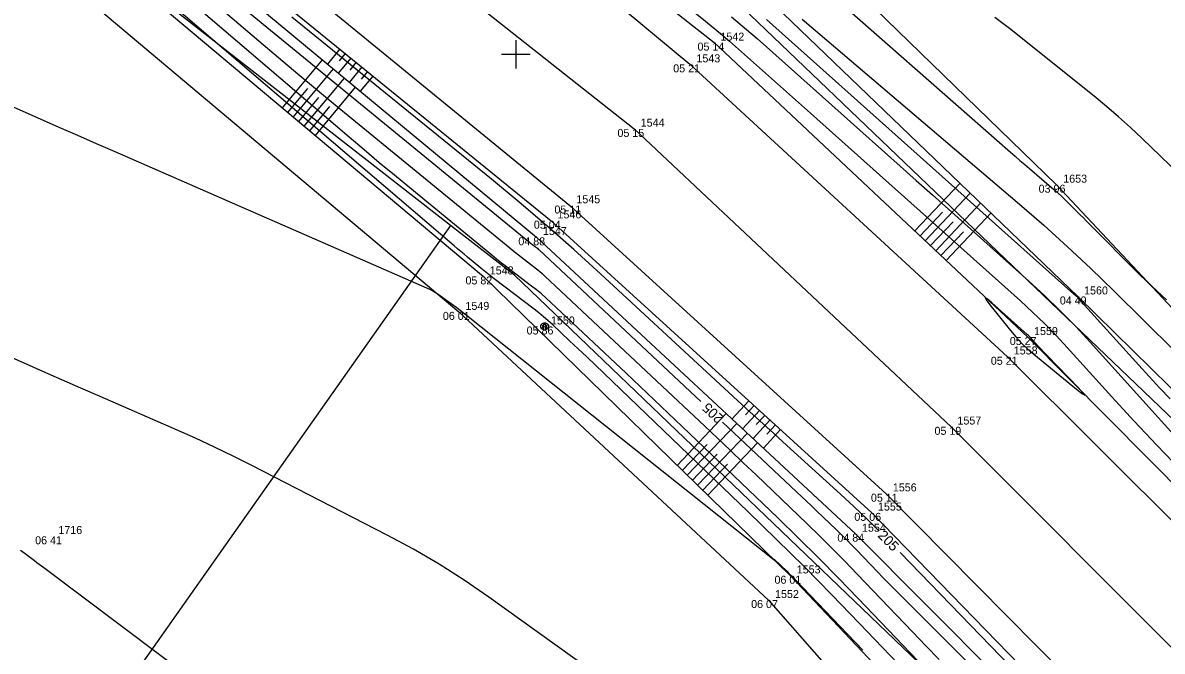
# Model space of a CAD drawing. Extents: x -711234 to -710007, y -1026313 to -1025448.
# Drawn here: x -710392.25 to -710352.39, y -1025695.88 to -1025673.9 of the extents above; entities that cross this region are included whole.
import ezdxf

# ---------------------------------------------------------------- set-up
doc = ezdxf.new("R2010")
doc.units = 0
for name, color, linetype in [('Ex_Contour Labels', 7, 'Continuous'), ('Ex_Major Contours', 7, 'Continuous'), ('Ex_Minor Contours', 7, 'Continuous'), ('Z_body', 7, 'Continuous'), ('Z_body_cisla', 7, 'Continuous'), ('Z_body_vysky_redukovane', 7, 'Continuous'), ('Z_hektometricka_sit', 7, 'Continuous'), ('Z_hrany_paty', 7, 'Continuous'), ('Z_katastr_hranice', 7, 'Continuous'), ('Z_komunikace', 7, 'Continuous'), ('Z_komunikace_osa', 7, 'Continuous'), ('Z_pole_rozhranni', 7, 'Continuous'), ('Z_sloupy', 7, 'Continuous'), ('Z_technicke_srafy', 7, 'Continuous')]:
    doc.layers.add(name, color=color, linetype=linetype)

# ---------------------------------------------------------------- blocks, each defined once
blk = doc.blocks.new('POINT_DISPLAY')
blk.add_line((0, 0), (0, 0))
blk = doc.blocks.new('Z601')
for p, q in [((-0.13, 0.03), (-0.1, 0.08)), ((-0.13, -0.03), (-0.13, 0.03)), ((-0.1, 0.08), (-0.08, 0.1)), ((-0.08, 0.1), (-0.03, 0.13)), ((-0.08, 0.05), (-0.08, -0.05)), ((-0.03, 0.13), (0.03, 0.13)), ((-0.03, -0.08), (-0.03, 0.08)), ((-0.03, 0.08), (0.03, 0.08)), ((0.03, 0.13), (0.08, 0.1)), ((0.03, 0.08), (0.03, -0.08)), ((0.08, 0.1), (0.1, 0.08)), ((0.08, -0.05), (0.08, 0.05)), ((0.1, 0.08), (0.13, 0.03)), ((0.13, 0.03), (0.13, -0.03)), ((-0.1, -0.08), (-0.13, -0.03)), ((-0.08, -0.1), (-0.1, -0.08)), ((-0.08, -0.05), (-0.03, -0.08)), ((-0.03, -0.13), (-0.08, -0.1)), ((0.03, -0.13), (-0.03, -0.13)), ((0.03, -0.08), (0.08, -0.05)), ((0.08, -0.1), (0.03, -0.13)), ((0.1, -0.08), (0.08, -0.1)), ((0.13, -0.03), (0.1, -0.08))]:
    blk.add_line(p, q)

msp = doc.modelspace()

# ---------------------------------------------------------------- linework, layer by layer
at = {"layer": 'Ex_Major Contours'}
for points in [[(-710400.819, -1025661.107), (-710388.162, -1025670.36), (-710387.883, -1025670.569), (-710387.607, -1025670.782), (-710387.336, -1025671.002), (-710387.068, -1025671.226), (-710386.007, -1025672.133), (-710385.741, -1025672.359), (-710385.474, -1025672.584), (-710385.206, -1025672.808), (-710384.936, -1025673.03), (-710374.582, -1025681.521), (-710374.549, -1025681.548), (-710374.516, -1025681.574), (-710374.482, -1025681.601), (-710374.448, -1025681.627), (-710374.312, -1025681.73), (-710374.279, -1025681.757), (-710374.246, -1025681.784), (-710374.214, -1025681.812), (-710374.182, -1025681.841), (-710368.532, -1025687.15)], [(-710375.022, -1025668.548), (-710368.492, -1025673.733), (-710368.164, -1025673.998), (-710367.841, -1025674.267), (-710367.521, -1025674.54), (-710367.205, -1025674.819), (-710365.948, -1025675.941), (-710365.634, -1025676.222), (-710365.32, -1025676.503), (-710365.006, -1025676.783), (-710364.692, -1025677.064), (-710357.348, -1025683.626), (-710356.922, -1025684.018), (-710356.506, -1025684.42), (-710356.101, -1025684.834), (-710355.708, -1025685.258), (-710354.155, -1025686.978), (-710353.765, -1025687.407), (-710353.372, -1025687.832), (-710352.975, -1025688.254), (-710352.575, -1025688.673), (-710346.217, -1025695.284)], [(-710365.34, -1025671.694), (-710357.695, -1025678.422), (-710357.53, -1025678.567), (-710357.364, -1025678.711), (-710357.197, -1025678.855), (-710357.03, -1025678.998), (-710356.259, -1025679.655), (-710356.143, -1025679.756), (-710356.028, -1025679.859), (-710355.915, -1025679.965), (-710355.804, -1025680.072), (-710355.365, -1025680.506), (-710355.255, -1025680.615), (-710355.146, -1025680.724), (-710355.037, -1025680.833), (-710354.928, -1025680.942), (-710353.229, -1025682.65), (-710352.907, -1025682.967), (-710352.578, -1025683.278), (-710352.243, -1025683.583)], [(-710362.284, -1025691.682), (-710362.72, -1025691.254), (-710363.178, -1025690.816), (-710363.644, -1025690.386), (-710365.521, -1025688.68), (-710365.99, -1025688.253), (-710366.458, -1025687.825), (-710366.925, -1025687.396), (-710367.392, -1025686.966), (-710372.033, -1025682.68), (-710372.968, -1025681.83), (-710373.916, -1025680.995), (-710374.878, -1025680.176), (-710375.853, -1025679.371), (-710382.836, -1025673.702)], [(-710394.247, -1025676.108), (-710391.639, -1025677.256), (-710390.987, -1025677.543), (-710390.335, -1025677.83), (-710389.683, -1025678.115), (-710389.03, -1025678.401), (-710378.119, -1025683.165), (-710377.991, -1025683.225), (-710377.867, -1025683.292), (-710377.747, -1025683.365), (-710377.631, -1025683.445), (-710377.173, -1025683.778), (-710377.06, -1025683.862), (-710376.947, -1025683.947), (-710376.835, -1025684.033), (-710376.723, -1025684.121), (-710365.961, -1025692.684), (-710365.959, -1025692.686), (-710365.957, -1025692.686), (-710365.957, -1025692.684), (-710365.957, -1025692.681), (-710365.961, -1025692.666), (-710365.962, -1025692.663), (-710365.961, -1025692.662), (-710365.96, -1025692.662), (-710365.958, -1025692.664), (-710365.519, -1025693.085), (-710365.445, -1025693.157), (-710365.372, -1025693.229), (-710365.3, -1025693.302), (-710365.229, -1025693.376), (-710362.865, -1025695.845)], [(-710367.767, -1025687.869), (-710365.177, -1025690.302), (-710365.001, -1025690.468), (-710364.826, -1025690.634), (-710364.651, -1025690.8), (-710364.476, -1025690.967), (-710363.779, -1025691.636), (-710363.606, -1025691.805), (-710363.434, -1025691.975), (-710363.264, -1025692.146), (-710363.096, -1025692.32), (-710362.341, -1025693.11), (-710362.159, -1025693.299), (-710361.975, -1025693.487), (-710361.791, -1025693.674), (-710361.606, -1025693.861), (-710352.57, -1025702.9)], [(-710355.929, -1025698.239), (-710361.55, -1025692.433)]]:
    msp.add_lwpolyline(points, dxfattribs=at)
at = {"layer": 'Ex_Minor Contours'}
for points in [[(-710357.288, -1025700.851), (-710362.985, -1025694.899), (-710363.941, -1025693.911), (-710364.906, -1025692.934), (-710365.882, -1025691.967), (-710366.869, -1025691.01), (-710372.52, -1025685.588), (-710372.669, -1025685.445), (-710372.818, -1025685.303), (-710372.969, -1025685.161), (-710373.119, -1025685.019), (-710373.721, -1025684.453), (-710373.874, -1025684.313), (-710374.029, -1025684.178), (-710374.189, -1025684.047), (-710374.351, -1025683.919), (-710375.752, -1025682.851), (-710375.872, -1025682.759), (-710375.991, -1025682.666), (-710376.109, -1025682.572), (-710376.226, -1025682.476), (-710376.694, -1025682.093), (-710376.811, -1025681.996), (-710376.927, -1025681.9), (-710377.043, -1025681.802), (-710377.158, -1025681.704), (-710388.471, -1025672.031)], [(-710386.706, -1025672.204), (-710383.987, -1025674.529), (-710383.305, -1025675.108), (-710382.621, -1025675.684), (-710381.934, -1025676.257), (-710381.243, -1025676.826), (-710375.212, -1025681.772), (-710375.11, -1025681.855), (-710375.007, -1025681.937), (-710374.903, -1025682.019), (-710374.799, -1025682.099), (-710374.38, -1025682.418), (-710374.276, -1025682.499), (-710374.175, -1025682.583), (-710374.076, -1025682.669), (-710373.979, -1025682.758), (-710368.392, -1025688.008), (-710367.941, -1025688.432), (-710367.492, -1025688.858), (-710367.043, -1025689.285), (-710366.596, -1025689.713), (-710364.809, -1025691.428), (-710364.365, -1025691.859), (-710363.925, -1025692.294), (-710363.49, -1025692.735), (-710363.059, -1025693.18), (-710361.123, -1025695.203), (-710360.656, -1025695.687), (-710360.187, -1025696.17)], [(-710359.629, -1025697.585), (-710363.022, -1025694.039), (-710363.715, -1025693.323), (-710364.416, -1025692.614), (-710365.123, -1025691.913), (-710365.839, -1025691.219), (-710369.178, -1025688.015), (-710369.666, -1025687.548), (-710370.156, -1025687.081), (-710370.647, -1025686.616), (-710371.139, -1025686.153), (-710373.775, -1025683.676), (-710373.938, -1025683.527), (-710374.104, -1025683.383), (-710374.274, -1025683.242), (-710374.447, -1025683.106), (-710375.149, -1025682.571), (-710375.324, -1025682.437), (-710375.498, -1025682.301), (-710375.67, -1025682.163), (-710375.841, -1025682.024), (-710378.708, -1025679.673), (-710379.242, -1025679.233), (-710379.773, -1025678.791), (-710380.302, -1025678.345), (-710380.828, -1025677.897), (-710387.123, -1025672.515)], [(-710367.449, -1025673.689), (-710366.56, -1025674.449), (-710365.682, -1025675.223), (-710361.554, -1025678.912), (-710360.991, -1025679.415), (-710360.428, -1025679.918), (-710359.865, -1025680.421), (-710359.302, -1025680.924), (-710357.05, -1025682.937), (-710356.494, -1025683.447), (-710355.952, -1025683.972), (-710355.424, -1025684.511), (-710354.911, -1025685.064), (-710350.788, -1025689.631)], [(-710352.107, -1025687.053), (-710352.478, -1025686.665), (-710352.844, -1025686.273), (-710353.206, -1025685.877), (-710355.324, -1025683.531), (-710355.343, -1025683.51), (-710355.364, -1025683.489), (-710355.384, -1025683.469), (-710355.406, -1025683.45), (-710355.579, -1025683.295), (-710366.224, -1025673.781)], [(-710364.987, -1025673.765), (-710357.379, -1025680.247), (-710356.534, -1025680.981), (-710355.703, -1025681.73), (-710354.886, -1025682.494), (-710354.082, -1025683.273), (-710350.897, -1025686.419)], [(-710351.474, -1025679.492), (-710353.09, -1025677.941), (-710353.498, -1025677.558), (-710353.914, -1025677.184), (-710354.339, -1025676.82), (-710354.771, -1025676.465), (-710357.143, -1025674.563), (-710357.687, -1025674.134), (-710358.237, -1025673.713)], [(-710371.86, -1025696.919), (-710375.942, -1025693.989), (-710376.8, -1025693.397), (-710377.678, -1025692.838), (-710378.576, -1025692.312), (-710379.494, -1025691.819), (-710384.236, -1025689.386), (-710384.888, -1025689.058), (-710385.544, -1025688.741), (-710386.205, -1025688.433), (-710386.871, -1025688.136), (-710389.544, -1025686.969), (-710390.212, -1025686.677), (-710390.88, -1025686.384), (-710391.548, -1025686.091), (-710392.216, -1025685.797), (-710402.688, -1025681.185)], [(-710392.327, -1025692.344), (-710392.245, -1025692.405), (-710392.163, -1025692.466), (-710391.836, -1025692.712), (-710391.755, -1025692.773), (-710391.673, -1025692.835), (-710391.591, -1025692.896), (-710391.509, -1025692.957), (-710383.272, -1025699.139)]]:
    msp.add_lwpolyline(points, dxfattribs=at)
msp.add_lwpolyline([(-710357.017, -1025684.886), (-710357.047, -1025684.855), (-710357.078, -1025684.825), (-710357.109, -1025684.796), (-710358.345, -1025683.692), (-710358.511, -1025683.551), (-710358.579, -1025683.516), (-710358.547, -1025683.585), (-710358.415, -1025683.759), (-710357.689, -1025684.666), (-710357.503, -1025684.888), (-710357.305, -1025685.099), (-710357.097, -1025685.299), (-710356.878, -1025685.489), (-710355.388, -1025686.713), (-710355.177, -1025686.879), (-710355.098, -1025686.924), (-710355.149, -1025686.848), (-710355.331, -1025686.652), (-710356.756, -1025685.17), (-710356.785, -1025685.139), (-710356.815, -1025685.108), (-710356.844, -1025685.076), (-710356.873, -1025685.045), (-710356.988, -1025684.917)], close=True, dxfattribs=at)
at = {"layer": 'Z_hektometricka_sit'}
for p, q in [((-710375, -1025674.5), (-710375, -1025675.5)), ((-710375.5, -1025675), (-710374.5, -1025675))]:
    msp.add_line(p, q, dxfattribs=at)
at = {"layer": 'Z_hrany_paty'}
for p, q in [((-710381.78, -1025663.73), (-710368.06, -1025674.59)), ((-710387.3, -1025670.6), (-710374.28, -1025681.4)), ((-710386.78, -1025670.25), (-710373.76, -1025680.82)), ((-710389.28, -1025671.74), (-710376.13, -1025682.77)), ((-710366.68, -1025672.57), (-710355.34, -1025683.47)), ((-710368.06, -1025674.59), (-710357.09, -1025684.89)), ((-710373.76, -1025680.82), (-710362.55, -1025691.04)), ((-710374.28, -1025681.4), (-710363.12, -1025691.77)), ((-710376.13, -1025682.77), (-710365.39, -1025693.24)), ((-710355.34, -1025683.47), (-710343.93, -1025694.68)), ((-710357.09, -1025684.89), (-710345.82, -1025696.27)), ((-710362.55, -1025691.04), (-710351.6, -1025702.29)), ((-710363.12, -1025691.77), (-710352.15, -1025702.78)), ((-710365.39, -1025693.24), (-710354.48, -1025704.77))]:
    msp.add_line(p, q, dxfattribs=at)
at = {"layer": 'Z_katastr_hranice'}
msp.add_line((-710377.28, -1025680.99), (-710483.81, -1025832.09), dxfattribs=at)
for points in [[(-710600.21, -1025504.82), (-710580.45, -1025521.54), (-710492.86, -1025583.88), (-710429.93, -1025627.5), (-710391.58, -1025654.85), (-710379.57, -1025662.83), (-710367.07, -1025673.36), (-710347.9, -1025691.71), (-710333.8, -1025705.97), (-710271.15, -1025774.38), (-710237.36, -1025811.14)], [(-710377.28, -1025680.99), (-710387.03, -1025673.38), (-710398.28, -1025664.64)], [(-710357.2, -1025699.83), (-710375.05, -1025682.73), (-710377.28, -1025680.99)]]:
    msp.add_lwpolyline(points, dxfattribs=at)
at = {"layer": 'Z_komunikace'}
for p, q in [((-710382.15, -1025664.33), (-710368.91, -1025675.35)), ((-710386.33, -1025669.46), (-710373.11, -1025680.29)), ((-710368.91, -1025675.35), (-710357.8, -1025685.58)), ((-710373.11, -1025680.29), (-710362.04, -1025690.37)), ((-710357.8, -1025685.58), (-710346.36, -1025697)), ((-710362.04, -1025690.37), (-710350.93, -1025701.6))]:
    msp.add_line(p, q, dxfattribs=at)
at = {"layer": 'Z_komunikace_osa'}
for p, q in [((-710384.27, -1025666.99), (-710370.86, -1025677.61)), ((-710370.86, -1025677.61), (-710359.77, -1025688.03)), ((-710359.77, -1025688.03), (-710348.56, -1025699.27))]:
    msp.add_line(p, q, dxfattribs=at)
at = {"layer": 'Z_pole_rozhranni'}
for p, q in [((-710370.89, -1025665.18), (-710356.08, -1025679.56)), ((-710390.03, -1025673.04), (-710376.99, -1025684.01)), ((-710356.08, -1025679.56), (-710341.25, -1025695.42)), ((-710376.99, -1025684.01), (-710366.16, -1025694.09)), ((-710366.16, -1025694.09), (-710355.91, -1025705.74))]:
    msp.add_line(p, q, dxfattribs=at)
at = {"layer": 'Z_technicke_srafy'}
for p, q in [((-710381.16, -1025674.81), (-710381.59, -1025675.34)), ((-710380.97, -1025674.97), (-710381.18, -1025675.23)), ((-710383.16, -1025676.87), (-710381.76, -1025675.19)), ((-710380.77, -1025675.13), (-710381.21, -1025675.66)), ((-710380.58, -1025675.28), (-710380.8, -1025675.55)), ((-710382.78, -1025677.19), (-710381.38, -1025675.51)), ((-710380.38, -1025675.44), (-710380.82, -1025675.97)), ((-710380, -1025675.76), (-710380.44, -1025676.29)), ((-710380.19, -1025675.6), (-710380.41, -1025675.87)), ((-710382.97, -1025677.03), (-710382.27, -1025676.19)), ((-710382.4, -1025677.51), (-710380.99, -1025675.83)), ((-710382.01, -1025677.84), (-710380.61, -1025676.15)), ((-710382.59, -1025677.35), (-710381.89, -1025676.51)), ((-710382.2, -1025677.68), (-710381.5, -1025676.83)), ((-710361.04, -1025681.18), (-710359.46, -1025679.51)), ((-710360.68, -1025681.52), (-710359.1, -1025679.86)), ((-710360.86, -1025681.35), (-710360.07, -1025680.52)), ((-710360.31, -1025681.87), (-710358.74, -1025680.21)), ((-710359.95, -1025682.21), (-710358.37, -1025680.55)), ((-710360.49, -1025681.69), (-710359.7, -1025680.86)), ((-710360.13, -1025682.04), (-710359.34, -1025681.21)), ((-710366.85, -1025687.12), (-710367.44, -1025687.76)), ((-710366.66, -1025687.29), (-710366.96, -1025687.61)), ((-710369.35, -1025689.38), (-710367.64, -1025687.57)), ((-710366.48, -1025687.46), (-710367.07, -1025688.1)), ((-710366.29, -1025687.63), (-710366.59, -1025687.95)), ((-710369, -1025689.72), (-710367.27, -1025687.91)), ((-710366.11, -1025687.8), (-710366.7, -1025688.44)), ((-710365.74, -1025688.13), (-710366.34, -1025688.78)), ((-710365.92, -1025687.96), (-710366.22, -1025688.29)), ((-710368.64, -1025690.07), (-710366.9, -1025688.25)), ((-710369.17, -1025689.55), (-710368.31, -1025688.65)), ((-710368.28, -1025690.42), (-710366.54, -1025688.59)), ((-710368.82, -1025689.9), (-710367.95, -1025688.99)), ((-710368.46, -1025690.25), (-710367.59, -1025689.34))]:
    msp.add_line(p, q, dxfattribs=at)

# ---------------------------------------------------------------- block references
at = {"layer": 'Z_body'}
for p in [(-710368.06, -1025674.59), (-710368.91, -1025675.35), (-710370.86, -1025677.61), (-710356.08, -1025679.56), (-710373.11, -1025680.29), (-710373.76, -1025680.82), (-710374.28, -1025681.4), (-710376.13, -1025682.77), (-710355.34, -1025683.47), (-710376.99, -1025684.01), (-710373.99, -1025684.52), (-710357.09, -1025684.89), (-710357.8, -1025685.58), (-710359.77, -1025688.03), (-710362.04, -1025690.37), (-710362.55, -1025691.04), (-710391.23, -1025691.86), (-710363.12, -1025691.77), (-710365.39, -1025693.24), (-710366.16, -1025694.09)]:
    msp.add_blockref('POINT_DISPLAY', p, dxfattribs=at)
at = {"layer": 'Z_sloupy'}
msp.add_blockref('Z601', (-710373.99, -1025684.52), dxfattribs=at)

# ---------------------------------------------------------------- texts
at = {"layer": 'Ex_Contour Labels'}
for rotation, p in [(136.7829, (-710367.7, -1025687.692)), (314.38, (-710362.359, -1025691.856))]:
    msp.add_text('205', height=0.35, rotation=rotation, dxfattribs=at).set_placement(p)
at = {"layer": 'Z_body_cisla'}
for s, p in [('1542', (-710367.84, -1025674.52)), ('1543', (-710368.68, -1025675.28)), ('1544', (-710370.63, -1025677.53)), ('1653', (-710355.85, -1025679.49)), ('1545', (-710372.88, -1025680.21)), ('1546', (-710373.54, -1025680.74)), ('1547', (-710374.05, -1025681.32)), ('1548', (-710375.91, -1025682.7)), ('1560', (-710355.12, -1025683.4)), ('1549', (-710376.76, -1025683.94)), ('1550', (-710373.77, -1025684.45)), ('1559', (-710356.87, -1025684.82)), ('1558', (-710357.58, -1025685.5)), ('1557', (-710359.55, -1025687.95)), ('1556', (-710361.81, -1025690.29)), ('1555', (-710362.33, -1025690.96)), ('1716', (-710391, -1025691.78)), ('1554', (-710362.89, -1025691.7)), ('1553', (-710365.17, -1025693.16)), ('1552', (-710365.93, -1025694.02))]:
    msp.add_text(s, height=0.28, dxfattribs=at).set_placement(p)
at = {"layer": 'Z_body_vysky_redukovane'}
for s, p in [('05 14', (-710368.643, -1025674.87)), ('05 21', (-710369.493, -1025675.63)), ('05 15', (-710371.443, -1025677.89)), ('03 96', (-710356.71, -1025679.84)), ('05 11', (-710373.647, -1025680.57)), ('05 04', (-710374.367, -1025681.1)), ('04 88', (-710374.91, -1025681.68)), ('05 82', (-710376.76, -1025683.05)), ('04 49', (-710355.97, -1025683.75)), ('06 01', (-710377.55, -1025684.29)), ('05 86', (-710374.62, -1025684.8)), ('05 27', (-710357.72, -1025685.17)), ('05 21', (-710358.383, -1025685.86)), ('05 19', (-710360.353, -1025688.31)), ('05 11', (-710362.577, -1025690.65)), ('05 06', (-710363.157, -1025691.32)), ('06 41', (-710391.813, -1025692.14)), ('04 84', (-710363.75, -1025692.05)), ('06 01', (-710365.95, -1025693.52)), ('06 07', (-710366.767, -1025694.37))]:
    msp.add_text(s, height=0.28, dxfattribs=at).set_placement(p)

doc.saveas('drawing.dxf')
